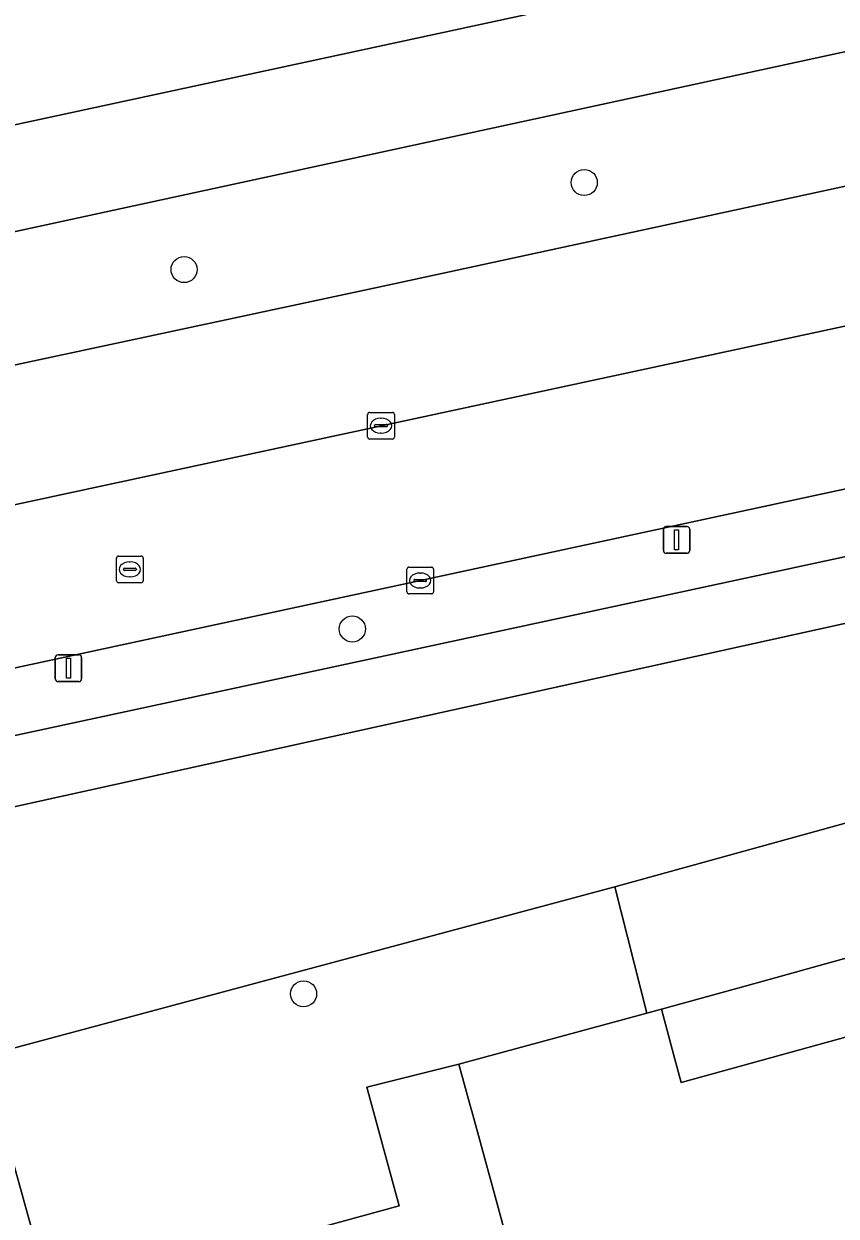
# Model space of a CAD drawing. Extents: x 159053 to 160042, y 380449 to 381423.
# Drawn here: x 159427.06 to 159457.5, y 380745.99 to 380790.65 of the extents above; entities that cross this region are included whole.
import ezdxf

# ---------------------------------------------------------------- set-up
doc = ezdxf.new("R2010")
doc.units = 0
for name, color, linetype in [('IMGEO_Berm_groen', 7, 'Continuous'), ('IMGEO_Boom', 7, 'Continuous'), ('IMGEO_Groenvoorziening', 7, 'Continuous'), ('IMGEO_Hek', 7, 'Continuous'), ('IMGEO_Kolk', 7, 'Continuous'), ('IMGEO_Lichtmast', 7, 'Continuous'), ('IMGEO_Pand', 7, 'Continuous'), ('IMGEO_Parkeervlak_open', 7, 'Continuous'), ('IMGEO_Rijbaan_lokaal_gesloten', 7, 'Continuous'), ('IMGEO_Rijbaan_lokaal_open', 7, 'Continuous'), ('IMGEO_Rioolput', 7, 'Continuous'), ('IMGEO_Voetpad_open', 7, 'Continuous')]:
    doc.layers.add(name, color=color, linetype=linetype)

msp = doc.modelspace()

# ---------------------------------------------------------------- linework, layer by layer
at = {"layer": 'IMGEO_Berm_groen'}
for points in [[(159430.434, 380783.675), (159489.591, 380796.5), (159488.721, 380800.291), (159449.035, 380791.688), (159397.83, 380780.651), (159361.803, 380773.018), (159343.706, 380769.224), (159337.802, 380767.938)], [(159488.772, 380785.988), (159491.921, 380786.667), (159489.591, 380796.5), (159430.434, 380783.675), (159313.594, 380758.346), (159311.805, 380757.958), (159312.551, 380755.107), (159314.223, 380750), (159314.651, 380748.545), (159321.417, 380750), (159338.469, 380753.667)], [(159339.127, 380759.013), (159403.077, 380772.816), (159440.703, 380780.86), (159485.805, 380790.618), (159486.43, 380787.573)], [(159313.854, 380760.345), (159311.331, 380759.772), (159311.805, 380757.958), (159313.594, 380758.346), (159430.434, 380783.675)]]:
    msp.add_lwpolyline(points, dxfattribs=at)
msp.add_lwpolyline([(159487.924, 380777.172), (159487.428, 380779.605), (159349.985, 380750), (159316.262, 380742.736), (159316.766, 380740.334), (159361.677, 380750)], close=True, dxfattribs=at)
at = {"layer": 'IMGEO_Boom'}
for centre in [(159448.063, 380784.708), (159433.063, 380781.447), (159439.37, 380767.984), (159437.542, 380754.316)]:
    msp.add_circle(centre, 0.489, dxfattribs=at)
at = {"layer": 'IMGEO_Groenvoorziening'}
for points in [[(159418.132, 380750), (159449.208, 380758.325), (159487.06, 380768.775), (159489.8, 380769.532), (159489.902, 380769.56), (159488.793, 380774.763), (159463.197, 380769.374), (159420.332, 380759.927), (159373.098, 380750), (159311.138, 380736.711), (159311.529, 380720.969), (159320.218, 380723.367), (159379.408, 380739.578)], [(159449.208, 380758.325), (159450.402, 380753.587), (159450.958, 380753.738), (159454.547, 380754.733), (159457.552, 380755.566), (159480.687, 380761.979), (159488.274, 380764.082), (159487.06, 380768.775)], [(159433.652, 380740.943), (159438.402, 380742.226), (159437.527, 380745.385), (159441.13, 380746.369), (159439.911, 380750.823), (159443.367, 380751.682), (159450.402, 380753.587), (159449.208, 380758.325), (159418.132, 380750), (159379.408, 380739.578), (159320.218, 380723.367), (159340.334, 380649.069), (159340.883, 380649.218), (159320.913, 380723.061), (159420.181, 380750), (159425.677, 380751.487), (159429.419, 380738.062), (159430.149, 380734.961), (159430.441, 380735.043), (159431.07, 380733.488), (159435.374, 380734.679)]]:
    msp.add_lwpolyline(points, close=True, dxfattribs=at)
msp.add_lwpolyline([(159456.6, 380667.23), (159451.1, 380687.473), (159449.861, 380692.034), (159444.386, 380712.193), (159441.424, 380723.096), (159441.313, 380723.068), (159439.899, 380728.695), (159435.448, 380727.527), (159434.407, 380731.441), (159431.787, 380730.761), (159431.07, 380733.488), (159430.441, 380735.043), (159430.149, 380734.961), (159429.419, 380738.062), (159425.677, 380751.487), (159420.181, 380750), (159320.913, 380723.061), (159340.883, 380649.218)], dxfattribs=at)
at = {"layer": 'IMGEO_Hek'}
for points in [[(159487.06, 380768.775), (159449.208, 380758.325)], [(159449.208, 380758.325), (159418.132, 380750)], [(159450.402, 380753.587), (159449.208, 380758.325)]]:
    msp.add_lwpolyline(points, dxfattribs=at)
at = {"layer": 'IMGEO_Kolk'}
for p, q in [((159440.019, 380776.098), (159440.871, 380776.098)), ((159439.944, 380775.172), (159439.944, 380776.024)), ((159440.203, 380775.592), (159440.203, 380775.604)), ((159440.246, 380775.641), (159440.644, 380775.641)), ((159440.432, 380775.878), (159440.457, 380775.878)), ((159440.687, 380775.604), (159440.687, 380775.592)), ((159440.945, 380776.024), (159440.945, 380775.172)), ((159440.641, 380775.555), (159440.243, 380775.555)), ((159440.455, 380775.318), (159440.43, 380775.318)), ((159440.871, 380775.098), (159440.019, 380775.098)), ((159441.412, 380769.374), (159441.412, 380770.226)), ((159441.487, 380770.3), (159442.339, 380770.3)), ((159442.413, 380770.226), (159442.413, 380769.374)), ((159441.671, 380769.794), (159441.671, 380769.806)), ((159441.714, 380769.843), (159442.112, 380769.843)), ((159441.9, 380770.08), (159441.925, 380770.08)), ((159442.155, 380769.806), (159442.155, 380769.794)), ((159442.109, 380769.757), (159441.711, 380769.757)), ((159441.923, 380769.52), (159441.898, 380769.52)), ((159442.339, 380769.3), (159441.487, 380769.3))]:
    msp.add_line(p, q, dxfattribs=at)
for points in [[(159440.019, 380776.098), (159440.871, 380776.098)], [(159439.944, 380775.172), (159439.944, 380776.024)], [(159440.945, 380776.024), (159440.945, 380775.172)], [(159440.871, 380775.098), (159440.019, 380775.098)], [(159441.412, 380769.374), (159441.412, 380770.226)], [(159441.487, 380770.3), (159442.339, 380770.3)], [(159442.413, 380770.226), (159442.413, 380769.374)], [(159442.339, 380769.3), (159441.487, 380769.3)]]:
    msp.add_lwpolyline(points, dxfattribs=at)
for centre, radius, start, end in [((159440.021, 380776.022), 0.0765, 91.552, 178.448), ((159440.021, 380776.022), 0.0765, 91.552, 178.448), ((159440.869, 380776.022), 0.0765, 1.552, 88.448), ((159440.869, 380776.022), 0.0765, 1.552, 88.448), ((159440.243, 380775.601), 0.0403, 85.8775, 175.7526), ((159440.24, 380775.591), 0.0366, 178.938, 274.7102), ((159440.644, 380775.598), 0.043, 264.8664, 352.4533), ((159440.648, 380775.603), 0.0386, 1.7309, 96.639), ((159440.021, 380775.174), 0.0765, 181.552, 268.448), ((159440.021, 380775.174), 0.0765, 181.552, 268.448), ((159440.869, 380775.174), 0.0765, 271.552, 358.448), ((159440.869, 380775.174), 0.0765, 271.552, 358.448), ((159441.489, 380770.224), 0.0765, 91.552, 178.448), ((159441.489, 380770.224), 0.0765, 91.552, 178.448), ((159442.337, 380770.224), 0.0765, 1.552, 88.448), ((159442.337, 380770.224), 0.0765, 1.552, 88.448), ((159441.711, 380769.803), 0.0403, 85.8775, 175.7526), ((159441.708, 380769.793), 0.0366, 178.938, 274.7102), ((159442.112, 380769.8), 0.043, 264.8664, 352.4533), ((159442.116, 380769.805), 0.0386, 1.7309, 96.639), ((159441.489, 380769.376), 0.0765, 181.552, 268.448), ((159441.489, 380769.376), 0.0765, 181.552, 268.448), ((159442.337, 380769.376), 0.0765, 271.552, 358.448), ((159442.337, 380769.376), 0.0765, 271.552, 358.448)]:
    msp.add_arc(centre, radius, start, end, dxfattribs=at)
for centre, major_axis, ratio, start_param, end_param in [((159440.431, 380775.598), (-0.387, 0.002), 0.722429, 4.712389, 7.853982), ((159440.456, 380775.598), (-0.39, 0.002), 0.717154, 1.570796, 4.712389), ((159441.899, 380769.8), (-0.387, 0.002), 0.722429, 4.712389, 7.853982), ((159441.924, 380769.8), (-0.39, 0.002), 0.717154, 1.570796, 4.712389)]:
    msp.add_ellipse(centre, major_axis=major_axis, ratio=ratio, start_param=start_param, end_param=end_param, dxfattribs=at)
at = {"layer": 'IMGEO_Lichtmast'}
for p, q in [((159451.027, 380770.919), (159451.027, 380771.719)), ((159451.027, 380771.719), (159451.027, 380770.919)), ((159451.127, 380771.819), (159451.917, 380771.819)), ((159451.917, 380771.819), (159451.127, 380771.819)), ((159452.017, 380771.719), (159452.017, 380770.919)), ((159452.017, 380770.919), (159452.017, 380771.719)), ((159451.917, 380770.819), (159451.127, 380770.819)), ((159451.127, 380770.819), (159451.917, 380770.819)), ((159428.234, 380766.114), (159428.234, 380766.914)), ((159428.234, 380766.914), (159428.234, 380766.114)), ((159428.334, 380767.014), (159429.124, 380767.014)), ((159429.124, 380767.014), (159428.334, 380767.014)), ((159429.224, 380766.914), (159429.224, 380766.114)), ((159429.224, 380766.114), (159429.224, 380766.914)), ((159429.124, 380766.014), (159428.334, 380766.014)), ((159428.334, 380766.014), (159429.124, 380766.014))]:
    msp.add_line(p, q, dxfattribs=at)
for points in [[(159451.447, 380771.694), (159451.597, 380771.694), (159451.597, 380770.944), (159451.447, 380770.944), (159451.447, 380771.694)], [(159428.654, 380766.889), (159428.804, 380766.889), (159428.804, 380766.139), (159428.654, 380766.139), (159428.654, 380766.889)]]:
    msp.add_lwpolyline(points, dxfattribs=at)
for centre, start, end in [((159451.127, 380771.719), 90, 180), ((159451.127, 380771.719), 90, 180), ((159451.917, 380771.719), 0, 90), ((159451.917, 380771.719), 360, 90), ((159451.127, 380770.919), 180, 270), ((159451.127, 380770.919), 180, 270), ((159451.917, 380770.919), 270, 0), ((159451.917, 380770.919), 270, 0), ((159428.334, 380766.914), 90, 180), ((159428.334, 380766.914), 90, 180), ((159429.124, 380766.914), 0, 90), ((159429.124, 380766.914), 360, 90), ((159428.334, 380766.114), 180, 270), ((159428.334, 380766.114), 180, 270), ((159429.124, 380766.114), 270, 0), ((159429.124, 380766.114), 270, 0)]:
    msp.add_arc(centre, 0.1, start, end, dxfattribs=at)
at = {"layer": 'IMGEO_Pand'}
msp.add_lwpolyline([(159448.347, 380734.557), (159457.662, 380737.079), (159460.07, 380737.731), (159460.61, 380737.877), (159461.182, 380735.763), (159473.023, 380738.97), (159475.648, 380739.681), (159474.485, 380743.977), (159485.623, 380747.065), (159484.288, 380751.883), (159489.424, 380753.307), (159487.34, 380760.822), (159451.701, 380750.993), (159451.463, 380751.873), (159450.958, 380753.738), (159450.402, 380753.587), (159443.367, 380751.682), (159443.825, 380750), (159443.845, 380749.926), (159444.68, 380746.858), (159448.057, 380734.478)], close=True, dxfattribs=at)
at = {"layer": 'IMGEO_Parkeervlak_open'}
for points in [[(159486.43, 380787.573), (159485.805, 380790.618), (159440.703, 380780.86), (159403.077, 380772.816), (159339.127, 380759.013), (159339.833, 380756.176)], [(159338.469, 380753.667), (159488.772, 380785.988)]]:
    msp.add_lwpolyline(points, dxfattribs=at)
at = {"layer": 'IMGEO_Rijbaan_lokaal_gesloten'}
msp.add_lwpolyline([(159397.83, 380780.651), (159449.035, 380791.688), (159488.721, 380800.291), (159491.044, 380800.794), (159493.088, 380801.232)], dxfattribs=at)
at = {"layer": 'IMGEO_Rijbaan_lokaal_open'}
for points in [[(159505.169, 380786.318), (159501.193, 380790.047), (159500, 380788.832), (159499.612, 380788.437), (159499.362, 380788.373), (159498.184, 380788.12), (159497.714, 380788.011), (159493.697, 380787.079), (159491.921, 380786.667), (159488.772, 380785.988), (159338.469, 380753.667), (159321.417, 380750), (159314.651, 380748.545), (159310.102, 380747.567), (159309.975, 380747.54), (159304.264, 380746.312), (159303.103, 380746.062)], [(159304.771, 380740.261), (159307.876, 380740.93), (159313.693, 380742.183), (159316.262, 380742.736), (159349.985, 380750), (159487.428, 380779.605)]]:
    msp.add_lwpolyline(points, dxfattribs=at)
at = {"layer": 'IMGEO_Rioolput'}
for p, q in [((159430.606, 380770.716), (159431.458, 380770.716)), ((159430.531, 380769.79), (159430.531, 380770.642)), ((159430.833, 380770.259), (159431.231, 380770.259)), ((159431.019, 380770.496), (159431.044, 380770.496)), ((159431.532, 380770.642), (159431.532, 380769.79)), ((159430.79, 380770.21), (159430.79, 380770.222)), ((159431.228, 380770.173), (159430.83, 380770.173)), ((159431.042, 380769.936), (159431.017, 380769.936)), ((159431.274, 380770.222), (159431.274, 380770.21)), ((159431.458, 380769.716), (159430.606, 380769.716))]:
    msp.add_line(p, q, dxfattribs=at)
for points in [[(159430.606, 380770.716), (159431.458, 380770.716)], [(159430.531, 380769.79), (159430.531, 380770.642)], [(159431.532, 380770.642), (159431.532, 380769.79)], [(159431.458, 380769.716), (159430.606, 380769.716)]]:
    msp.add_lwpolyline(points, dxfattribs=at)
for centre, radius, start, end in [((159430.608, 380770.64), 0.0765, 91.552, 178.448), ((159430.608, 380770.64), 0.0765, 91.552, 178.448), ((159431.456, 380770.64), 0.0765, 1.552, 88.448), ((159431.456, 380770.64), 0.0765, 1.552, 88.448), ((159430.83, 380770.219), 0.0403, 85.8775, 175.7526), ((159431.235, 380770.221), 0.0386, 1.7309, 96.639), ((159430.608, 380769.792), 0.0765, 181.552, 268.448), ((159430.608, 380769.792), 0.0765, 181.552, 268.448), ((159430.827, 380770.209), 0.0366, 178.938, 274.7102), ((159431.231, 380770.216), 0.043, 264.8664, 352.4533), ((159431.456, 380769.792), 0.0765, 271.552, 358.448), ((159431.456, 380769.792), 0.0765, 271.552, 358.448)]:
    msp.add_arc(centre, radius, start, end, dxfattribs=at)
for centre, major_axis, ratio, start_param, end_param in [((159431.018, 380770.216), (-0.387, 0.002), 0.722429, 4.712389, 7.853982), ((159431.043, 380770.216), (-0.39, 0.002), 0.717154, 1.570796, 4.712389)]:
    msp.add_ellipse(centre, major_axis=major_axis, ratio=ratio, start_param=start_param, end_param=end_param, dxfattribs=at)
at = {"layer": 'IMGEO_Voetpad_open'}
for points in [[(159420.332, 380759.927), (159463.197, 380769.374), (159488.793, 380774.763), (159487.924, 380777.172), (159361.677, 380750), (159316.766, 380740.334), (159316.262, 380742.736), (159313.693, 380742.183)], [(159490.95, 380769.846), (159489.902, 380769.56), (159489.8, 380769.532), (159487.06, 380768.775), (159488.274, 380764.082), (159480.687, 380761.979), (159457.552, 380755.566), (159454.547, 380754.733), (159450.958, 380753.738), (159451.463, 380751.873), (159451.701, 380750.993), (159487.34, 380760.822), (159489.424, 380753.307), (159484.288, 380751.883), (159485.623, 380747.065), (159474.485, 380743.977)], [(159448.057, 380734.478), (159444.68, 380746.858), (159443.845, 380749.926), (159443.825, 380750), (159443.367, 380751.682), (159439.911, 380750.823), (159441.13, 380746.369), (159437.527, 380745.385)]]:
    msp.add_lwpolyline(points, dxfattribs=at)

doc.saveas('drawing.dxf')
